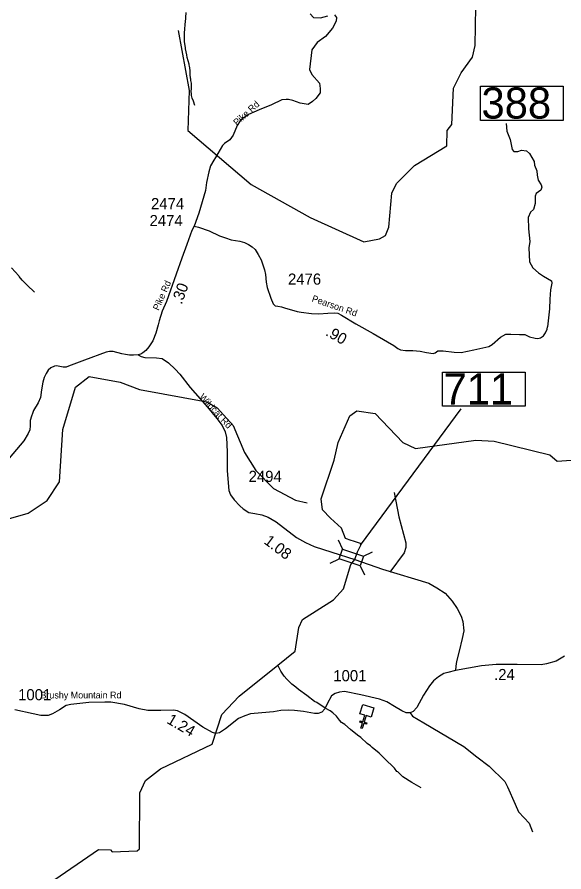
# Model space of a CAD drawing. Extents: x 1248089 to 1457196, y 820910 to 988753.
# Drawn here: x 1375316 to 1381451, y 850580 to 860169 of the extents above; entities that cross this region are included whole.
import ezdxf

# ---------------------------------------------------------------- set-up
doc = ezdxf.new("R2010")
doc.units = 0
for name, color, linetype in [('Exist Cultural Church CELL', 7, 'Continuous'), ('Exist Hydrographic Creek Single Shore', 7, 'Continuous'), ('Exist Hydrographic Misc Water Feature', 7, 'Continuous'), ('Exist Road Non-System Type 51', 7, 'Continuous'), ('Exist Road Secondary Structure Standard Bridge CELL', 7, 'Continuous'), ('Exist Road Secondary Structure Standard Bridge Number Label', 7, 'Continuous'), ('Exist Road Secondary Type 10 Attributed', 7, 'Continuous'), ('Exist Road Secondary Type 41 Attributed', 7, 'Continuous'), ('Exist Road Secondary Type 51 Attributed', 7, 'Continuous'), ('Exist Road Secondary Type 51 Label', 7, 'Continuous'), ('Prop GRAU CAT1 Cell', 7, 'Continuous'), ('Prop Lane Lines', 7, 'Continuous')]:
    doc.layers.add(name, color=color, linetype=linetype)

msp = doc.modelspace()

# ---------------------------------------------------------------- linework, layer by layer
at = {"layer": 'Exist Cultural Church CELL'}
msp.add_lwpolyline([(1379287.2, 852316.8), (1379232.7, 852333.2), (1379210.6, 852260.4), (1379241.2, 852251.1), (1379236.6, 852235.8), (1379206, 852245.1), (1379188.5, 852187.5), (1379173.2, 852192.2), (1379190.7, 852249.7), (1379160, 852259), (1379164.7, 852274.3), (1379195.3, 852265), (1379217.4, 852337.9), (1379162.3, 852354.7), (1379193.2, 852456.6), (1379318.2, 852418.7)], close=True, dxfattribs=at)
at = {"layer": 'Exist Hydrographic Creek Single Shore'}
for points in [[(1377121.4, 860017.3), (1377245.6, 859346.2), (1377233.1, 858898.7), (1377940.9, 858289.7), (1378603.8, 857920.9), (1379207.8, 857649.5), (1379382.8, 857682), (1379450.8, 857720.1), (1379485.8, 857811.3), (1379518.9, 858194.7), (1379570.8, 858302), (1379775.8, 858504.7), (1380138.8, 858723.9), (1380141.8, 858897.8), (1380193.8, 858965.7), (1380210.8, 859372.5), (1380297.8, 859544.7), (1380425.8, 859719.4), (1380453.8, 859850.2), (1380462.8, 860283.3)], [(1378729, 854764.2), (1378872.8, 855197.3), (1378918.9, 855396.7), (1379049.8, 855696), (1379125.9, 855750.4), (1379333.8, 855723.1), (1379643.8, 855398.5), (1379784.8, 855330.1), (1380461.9, 855424.7), (1380669.8, 855410.7), (1381292.9, 855257), (1381373.9, 855186.4), (1381532.9, 855199.6)], [(1379063.4, 854297.2), (1379001.1, 854319.9), (1378955.8, 854434.6), (1378831.5, 854546.6), (1378741.4, 854639.8), (1378729, 854764.2)], [(1379105, 854083.7), (1379133.3, 854169.7), (1379179.6, 854261.3), (1379089.9, 854291.6), (1379063.4, 854297.2)], [(1375463.8, 850423.8), (1375680.8, 850452.2), (1376230.8, 850831.8), (1376363.8, 850829.1), (1376380.8, 850805.8), (1376663.8, 850816.6), (1376689.9, 850839), (1376693.9, 851466), (1376755.8, 851605.9), (1376924.8, 851737), (1377505.9, 852014.2), (1377612.8, 852346.9), (1377808.8, 852553.1), (1378240.5, 852899.5), (1378436.8, 853055.9), (1378475.9, 853321), (1378518.8, 853412.1), (1378865.9, 853631.6), (1378976.8, 853754.1), (1379061.5, 854027), (1379105, 854083.7)]]:
    msp.add_lwpolyline(points, dxfattribs=at)
at = {"layer": 'Exist Hydrographic Misc Water Feature'}
for points in [[(1377309.1, 859177.7), (1377296.1, 859226), (1377281, 859258.3), (1377273.7, 859290.5), (1377274.3, 859314.5), (1377270.5, 859322.6), (1377273.8, 859378.5), (1377273, 859426.5), (1377265.8, 859458.6), (1377266.2, 859474.6), (1377262.3, 859482.7), (1377262.7, 859498.7), (1377258.9, 859506.8), (1377256.7, 859578.8), (1377252.9, 859586.9), (1377253.3, 859602.9), (1377249.4, 859611), (1377246.2, 859643.1), (1377224, 859715.6), (1377220.7, 859747.7), (1377206.2, 859812), (1377206.6, 859828), (1377192.2, 859892.3), (1377195, 860012.2), (1377199.3, 860020.1), (1377201.2, 860100.1), (1377205.4, 860108), (1377212.1, 860219.7)], [(1375511.8, 857083.3), (1375427.7, 857161.3), (1375373.1, 857218.7), (1375338, 857259.6), (1375334.2, 857267.7), (1375252.4, 857357.7)], [(1373988.8, 853713.3), (1374188.7, 854070.4), (1374495.8, 854395.7), (1374822.8, 854507.3), (1375139.8, 854517.4), (1375441.8, 854603.2), (1375653.8, 854746.7), (1375790.8, 854954.1), (1375828.7, 855544.2), (1375971.8, 856017.3), (1376123.8, 856139), (1376472.8, 856072.9), (1376687.8, 855993.1), (1377443.8, 855853.1), (1377559.8, 855785.1), (1377738.8, 855587.8), (1377865.8, 855286.6), (1377994.8, 855083.7), (1378190.8, 854879.5), (1378438.8, 854749.8), (1378570.8, 854720.8)], [(1379847.4, 851524.8), (1379744.8, 851583.3), (1379642.3, 851647.8), (1379587.6, 851701.2), (1379577.8, 851707.5), (1379548.5, 851742.2), (1379439.2, 851852.8), (1379376.6, 851910.4), (1379298.2, 851976.3), (1379282.5, 851992.7), (1379243.2, 852021.7), (1379172.8, 852087.4), (1379133.4, 852114.4), (1379054.9, 852176.4), (1378992.2, 852233.9), (1378956.8, 852256.8), (1378933.4, 852281.3), (1378898.4, 852326.2), (1378859.2, 852363.2), (1378827.9, 852388), (1378772.5, 852417.4), (1378678, 852479.7), (1378654.3, 852492.2), (1378567.9, 852558.4), (1378473.4, 852624.8), (1378442.2, 852653.5), (1378398.9, 852686.6), (1378340.3, 852742.1), (1378311, 852774.8), (1378274.3, 852831.7), (1378240.5, 852899.5)]]:
    msp.add_lwpolyline(points, dxfattribs=at)
at = {"layer": 'Exist Road Non-System Type 51'}
for points in [[(1380802.6, 858974), (1380811.9, 858890.4), (1380846.7, 858795.1), (1380869.9, 858683.7), (1380888.5, 858662.8), (1380934.9, 858662.8), (1380976.7, 858676.7), (1381032.4, 858667.4), (1381064.9, 858639.5), (1381116, 858548.9), (1381120.6, 858509.5), (1381146.1, 858444.4), (1381150.8, 858395.6), (1381162.4, 858339.9), (1381194.9, 858286.5), (1381204.2, 858260.9), (1381190.2, 858228.4), (1381139.2, 858191.2), (1381127.6, 858158.7), (1381127.6, 858079.8), (1381111.3, 858010.1), (1381076.5, 857982.2), (1381051, 857921.8), (1381053.4, 857793.7), (1381069.7, 857652), (1381058.1, 857580), (1381065.1, 857424.4), (1381102.2, 857354.7), (1381164.9, 857301.3), (1381220.6, 857264.2), (1381311.1, 857210.7)], [(1381311.1, 857210.7), (1381313.4, 857185.2), (1381301.8, 857110.9), (1381292.5, 857006.3), (1381290.2, 856894.8), (1381267.4, 856696.2)], [(1379545, 854836.4), (1379599.3, 854564.7), (1379675.4, 854271.1), (1379679, 854220.4), (1379657.2, 854158.8), (1379497.9, 853941.4)], [(1379727, 852364.8), (1379751.4, 852325.3), (1379878.1, 852252.8), (1380327.1, 851988.3), (1380475.6, 851872.3), (1380613.1, 851767.2), (1380786.9, 851593.3), (1380819.5, 851535.3), (1380902.8, 851339.6), (1380942.6, 851252.7), (1381004.2, 851187.4), (1381062.1, 851125.8), (1381098.3, 851028)]]:
    msp.add_lwpolyline(points, dxfattribs=at)
at = {"layer": 'Exist Road Secondary Structure Standard Bridge CELL'}
for p, q in [((1378918.1, 854303.7), (1378967.7, 854202)), ((1379202, 854120.9), (1379303.7, 854170.6)), ((1378828.4, 854042.9), (1378930.1, 854092.5)), ((1379165.2, 854013.9), (1379214.8, 853912.2))]:
    msp.add_line(p, q, dxfattribs=at)
msp.add_lwpolyline([(1378967.7, 854202), (1379202.2, 854121.4), (1379164.5, 854011.9), (1378930.1, 854092.5)], close=True, dxfattribs=at)
at = {"layer": 'Exist Road Secondary Structure Standard Bridge Number Label'}
msp.add_line((1379168, 854246.4), (1380297.3, 855776.5), dxfattribs=at)
for points in [[(1380513.6, 859394.9), (1381442.6, 859394.9), (1381442.6, 859010.8), (1380513.6, 859010.8)], [(1380087.8, 856187.2), (1381016.8, 856187.2), (1381016.8, 855803.1), (1380087.8, 855803.1)]]:
    msp.add_lwpolyline(points, close=True, dxfattribs=at)
at = {"layer": 'Exist Road Secondary Type 10 Attributed'}
for points in [[(1378877.6, 860195.1), (1378899.6, 860166.5), (1378895.2, 860122.5), (1378855.9, 860047), (1378774.6, 859950.3), (1378682.4, 859884.3), (1378623, 859800.8), (1378596.7, 859580.9), (1378620.9, 859523.7), (1378708.7, 859429.2), (1378717.5, 859367.6), (1378715.3, 859319.3), (1378669.2, 859257.7), (1378628.2, 859221.5), (1378582.5, 859188.8), (1378492.5, 859203.2), (1378410.4, 859235.3)], [(1378605.2, 860206.1), (1378642.6, 860166.5), (1378719.5, 860162.1), (1378802.9, 860184.1)], [(1379354.9, 856595.3), (1379542.2, 856483.7), (1379587.6, 856450.3), (1379616.4, 856438.1), (1379674.1, 856427.5), (1379754.4, 856429), (1379836.3, 856423), (1379910.6, 856406.3), (1379985.6, 856394.3), (1380005.3, 856401.9), (1380037.2, 856424.6), (1380094.8, 856426.1), (1380217.6, 856409.4), (1380296.4, 856406.4), (1380438.9, 856438.3), (1380610.2, 856474.7), (1380645.1, 856497.4), (1380737.6, 856579.4), (1380798.8, 856610.9), (1380856.4, 856612.4), (1380951.9, 856607.8), (1381012.5, 856609.4), (1381065.6, 856582), (1381129.3, 856566.9), (1381159.6, 856565.4), (1381189.9, 856569.9), (1381220.2, 856592.7), (1381244.5, 856627.6), (1381264.2, 856670), (1381267.4, 856696.2)]]:
    msp.add_lwpolyline(points, dxfattribs=at)
at = {"layer": 'Exist Road Secondary Type 41 Attributed'}
for points in [[(1377300.6, 857823.2), (1377351.8, 857813.7), (1377471.6, 857771.2), (1377586.8, 857716.6), (1377653.5, 857692.3), (1377718.7, 857671.1), (1377815.7, 857655.9), (1377867.3, 857639.2), (1377912.8, 857619.5), (1377952.2, 857592.2), (1377985.5, 857561.9), (1378021.9, 857504.2), (1378053.7, 857446.6), (1378090.1, 857334.3), (1378102, 857280.6), (1378109.5, 857197.1), (1378123.2, 857136.4), (1378164.1, 857015), (1378188.4, 856952.8), (1378209.6, 856930.1), (1378242.9, 856925.5), (1378282.4, 856919.5), (1378317.2, 856907.3), (1378459.7, 856866.4), (1378502.2, 856860.3), (1378617.4, 856843.6), (1378701.4, 856839.6), (1378803, 856847.2), (1378875.8, 856850.2), (1378913.7, 856847.2), (1378956.1, 856826), (1379115.3, 856728.9), (1379310.9, 856618.1), (1379354.9, 856595.3)], [(1376675.6, 856379.7), (1376708.3, 856362), (1376750.7, 856351.3), (1376878, 856348.7), (1376944.4, 856338.1), (1377016, 856290.3), (1377090.3, 856221.2), (1377143.3, 856162.8), (1377258.1, 856014.8), (1377450.4, 855793.1), (1377557.8, 855667), (1377614.9, 855586), (1377650.4, 855515.1), (1377663.7, 855452.7), (1377671.6, 855293.4), (1377674.3, 855227), (1377674.3, 855079.6), (1377690.2, 854859), (1377708.8, 854811.2), (1377749.9, 854752.8), (1377813.5, 854686.4), (1377853.3, 854653.2), (1377914.3, 854610.7), (1377984.7, 854601.5), (1378061.6, 854585.5), (1378133.9, 854558.5), (1378222.7, 854505.4), (1378452.2, 854331.5), (1378551.7, 854274.4), (1378647.2, 854231.9), (1378848.3, 854167.4), (1379105, 854083.7)], [(1379105, 854083.7), (1379417.1, 853977.6), (1379936.3, 853818.8), (1380023.9, 853768.4), (1380118, 853706), (1380198.6, 853616.1), (1380254.3, 853535.2), (1380299.4, 853447.5), (1380316.6, 853390.5), (1380327.2, 853282.9), (1380309.8, 853198.8), (1380274, 853055.4), (1380244.8, 852939.9), (1380238.2, 852886), (1380235.5, 852840.8)]]:
    msp.add_lwpolyline(points, dxfattribs=at)
at = {"layer": 'Exist Road Secondary Type 51 Attributed'}
for points in [[(1378410.4, 859235.3), (1378362.5, 859243.7), (1378336.2, 859243.7), (1378285.6, 859239.6), (1378171.2, 859183.9), (1378032.1, 859129.7), (1377913, 859075.6), (1377848.1, 859032.3), (1377818.7, 859006), (1377784.7, 858953.4), (1377741.4, 858843.5), (1377701.2, 858794), (1377640.9, 858752.2), (1377620.8, 858730.6), (1377543.1, 858595.6), (1377523.1, 858563.9), (1377485.3, 858499), (1377467.3, 858434.2), (1377442.1, 858313.5), (1377431.3, 858223.4), (1377354, 857970.3), (1377300.6, 857823.2)], [(1377300.6, 857823.2), (1377277.6, 857775.5), (1377220.9, 857619.7), (1377165.5, 857465.3), (1377102.2, 857284.4), (1376990.4, 856977.9), (1376942.9, 856870.9), (1376911.3, 856762.7), (1376896.9, 856715.8), (1376873.1, 856624.7), (1376838.8, 856537.6), (1376795.3, 856470.2), (1376759.7, 856430.6), (1376726.7, 856402.9), (1376703.3, 856389), (1376675.6, 856379.7)], [(1376675.6, 856379.7), (1376623.5, 856375.4), (1376576, 856376.7), (1376532.5, 856383.3), (1376490.3, 856391.3), (1376392.6, 856416.4), (1376351.8, 856419), (1376316.1, 856409.8), (1376070.8, 856320), (1375894, 856254), (1375867.1, 856243.7), (1375832.8, 856243.7), (1375776.1, 856252.9), (1375753.1, 856256.8), (1375735.2, 856251.6), (1375693, 856233.1), (1375665.3, 856206.7), (1375640.2, 856172.4), (1375620.4, 856127.5), (1375603.3, 856073.4), (1375590.1, 855986.2), (1375576.9, 855901.7), (1375551.8, 855842.3), (1375501.7, 855757.8), (1375487.3, 855723), (1375476.8, 855692.6), (1375463.6, 855642.5), (1375462.3, 855583.1), (1375458.3, 855540.8), (1375441.2, 855497.3), (1375392.4, 855414.1), (1375227.6, 855221.9)], [(1381458.7, 853001.5), (1381362.8, 852944.8), (1381256.7, 852912.8), (1381193.7, 852902.7), (1380924.9, 852905.6), (1380690.9, 852905.6), (1380526.7, 852892.5), (1380235.5, 852840.8)], [(1380235.5, 852840.8), (1380149.8, 852818.3), (1380104.2, 852805), (1380045.4, 852768.9), (1379987.1, 852722.1), (1379941.6, 852668.9), (1379877, 852564.3), (1379799.1, 852423.7), (1379761.1, 852380), (1379727, 852364.8), (1379679.5, 852364.8), (1379633.9, 852385.7), (1379550.4, 852435.1), (1379463, 852486.4), (1379382.1, 852518.6), (1379171.3, 852566.1), (1378989, 852602.2), (1378933.9, 852594.6), (1378884.5, 852581.3), (1378844.6, 852556.6), (1378795.3, 852463.5), (1378766.8, 852408.4), (1378733.5, 852372.5), (1378693.6, 852355.4), (1378651.8, 852355.4), (1378530.3, 852378.2), (1378429.6, 852391.5), (1378355.6, 852393.4), (1378273.9, 852389.6), (1378192.2, 852374.4), (1378063.1, 852364.9), (1377934, 852351.6), (1377871.3, 852330.7), (1377800.2, 852300), (1377654, 852184.1), (1377585.6, 852140.4), (1377545.7, 852132.8), (1377509.6, 852142.3), (1377401.4, 852205), (1377198.2, 852343.8), (1377116.6, 852385.6), (1377071, 852395.1), (1376927.6, 852391.3), (1376783.2, 852389.4), (1376684.5, 852410.3), (1376521.2, 852457.8), (1376365.7, 852485.8), (1376301.3, 852482.2), (1376118.8, 852478.6), (1375918.3, 852457.2), (1375867.6, 852447.9), (1375789.7, 852396.6), (1375714.3, 852353.3), (1375664.2, 852335.4), (1375581.9, 852335.4), (1375496, 852353.3), (1375292, 852396.3)]]:
    msp.add_lwpolyline(points, dxfattribs=at)

# ---------------------------------------------------------------- texts
at = {"layer": 'Exist Road Secondary Structure Standard Bridge Number Label'}
for s, p in [('388', (1380526.1, 859030.6)), ('711', (1380100.4, 855822.9))]:
    msp.add_text(s, height=350, dxfattribs=at).set_placement(p)
at = {"layer": 'Exist Road Secondary Type 51 Label'}
for s, rotation, p in [('Pike Rd', 42.25707, (1377782.4, 858945.9)), ('Pike Rd', 66.07518, (1376903.7, 856871.6)), ('Pearson Rd', 340.80816, (1378616.5, 856982.2)), ('Wildcat Rd', 312.44536, (1377353.7, 855903.9)), ('Brushy Mountain Rd', 0.09352, (1375578, 852525.2))]:
    msp.add_text(s, height=75, rotation=rotation, dxfattribs=at).set_placement(p)
at = {"layer": 'Prop GRAU CAT1 Cell'}
for s, rotation, p in [('.30', 69.96309, (1377161.8, 856939.4)), ('.90', 330.47556, (1378767.9, 856603.5)), ('1.08', 322.8444, (1378075.9, 854271.6)), ('1.24', 329.91194, (1376985.6, 852254.4))]:
    msp.add_text(s, height=125, rotation=rotation, dxfattribs=at).set_placement(p)
msp.add_text('.24', height=125, dxfattribs=at).set_placement((1380667.3, 852731.3))
at = {"layer": 'Prop Lane Lines'}
for s, p in [('2474', (1376818, 858014.2)), ('2474', (1376801.7, 857824.2)), ('2476', (1378355.1, 857167.7)), ('2494', (1377913.4, 854954.8)), ('1001', (1378863.2, 852718.6)), ('1001', (1375327.1, 852505.3))]:
    msp.add_text(s, height=125, dxfattribs=at).set_placement(p)

doc.saveas('drawing.dxf')
